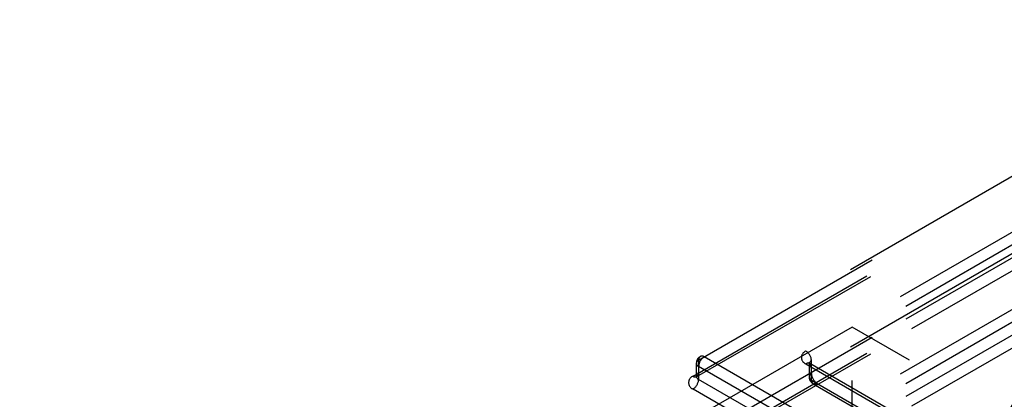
# Model space of a CAD drawing. Header units: inches. Extents: x 1907 to 2452, y -210 to -54.
# Tile 377 of 656: x 1991.365 to 1991.856, y -187.954 to -187.764. Entities that reach past the tile are written whole.
import ezdxf

# ---------------------------------------------------------------- set-up
doc = ezdxf.new("R2010")
doc.units = ezdxf.units.IN
doc.header["$LTSCALE"] = 0.5
doc.header["$MEASUREMENT"] = 0
doc.linetypes.add('HIDDEN', pattern=[0.22499999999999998, 0.15, -0.075])
doc.layers.add('SID-M-H', color=4, linetype='HIDDEN')

msp = doc.modelspace()

# ---------------------------------------------------------------- linework, layer by layer
at = {"layer": 'SID-M-H'}
for p, q in [((1991.703785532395, -187.9341107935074), (1991.868034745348, -187.8392912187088)), ((1991.866066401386, -187.8390963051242), (1991.704601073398, -187.9323082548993)), ((1991.701001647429, -187.9421478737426), (1991.865250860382, -187.8473282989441)), ((1991.702969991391, -187.9423427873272), (1991.864435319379, -187.8491308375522)), ((1991.890898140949, -187.8524899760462), (1991.757271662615, -187.929630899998)), ((1991.893682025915, -187.8573118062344), (1991.76005554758, -187.9344527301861)), ((1991.893682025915, -187.8637412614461), (1991.76005554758, -187.9408821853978)), ((1991.89646591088, -187.8685630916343), (1991.762839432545, -187.945704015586)), ((1991.866066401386, -187.8776730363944), (1991.704601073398, -187.9708849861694)), ((1991.703785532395, -187.9726875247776), (1991.868034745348, -187.877867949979)), ((1991.701001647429, -187.9807246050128), (1991.865250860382, -187.8859050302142)), ((1991.702969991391, -187.9809195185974), (1991.864435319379, -187.8877075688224)), ((1991.890898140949, -187.8910667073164), (1991.757271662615, -187.9682076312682)), ((1991.893682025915, -187.8958885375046), (1991.76005554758, -187.9730294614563)), ((1991.893682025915, -187.9023179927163), (1991.76005554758, -187.979458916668)), ((1991.89646591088, -187.9071398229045), (1991.762839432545, -187.9842807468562)), ((1991.780342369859, -187.9176182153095), (1990.631293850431, -188.5809498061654)), ((1991.780342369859, -189.2442316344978), (1991.780342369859, -187.9176182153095)), ((1993.194555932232, -188.7340263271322), (1991.780342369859, -187.9176182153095)), ((1991.702632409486, -187.9357178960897), (1991.702632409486, -187.9421473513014)), ((1991.703785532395, -187.9341107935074), (1991.703785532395, -187.9437544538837)), ((1991.923712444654, -188.0578571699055), (1991.70656941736, -187.9325031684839)), ((1991.757271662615, -187.9360593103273), (1991.830304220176, -187.9782206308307)), ((1991.758902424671, -187.9360598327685), (1991.758902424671, -187.9424892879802)), ((1991.829488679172, -187.9764180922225), (1991.759240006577, -187.9358643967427)), ((1991.76005554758, -187.9440963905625), (1991.76005554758, -187.9344527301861)), ((1991.920928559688, -188.0626790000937), (1991.703785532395, -187.9373249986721)), ((1991.920928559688, -188.0691084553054), (1991.703785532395, -187.9437544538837)), ((1991.76005554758, -187.9440963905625), (1991.833088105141, -187.9862577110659)), ((1991.760871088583, -187.9458989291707), (1991.831119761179, -187.9864526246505)), ((1991.918144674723, -188.0739302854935), (1991.701001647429, -187.9485762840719))]:
    msp.add_line(p, q, dxfattribs=at)
for centre, radius, start, end in [((1992.356048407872, -188.2497534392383), 0.5763018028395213, 122.6054783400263, 177.3945215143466), ((1991.758491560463, -187.9328451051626), 0.00343791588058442, 110.7834207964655, 249.2165792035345), ((1991.754011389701, -187.9347277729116), 0.006050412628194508, 2.605478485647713, 57.39452165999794), ((1991.70656941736, -187.9357178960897), 0.003937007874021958, 119.9973117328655, 180), ((1991.704395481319, -187.9357178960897), 0.00171895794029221, 110.7834208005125, 249.2165791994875), ((1991.705482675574, -187.9338354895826), 0.001719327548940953, 50.79671476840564, 189.2140369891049), ((1991.709829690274, -187.9376000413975), 0.00605041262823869, 122.605478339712, 177.3945215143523), ((1991.758358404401, -187.937391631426), 0.001719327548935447, 350.78596301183, 129.203285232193), ((1991.760665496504, -187.9360598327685), 0.00171895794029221, 110.7834207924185, 249.2165792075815), ((1991.702088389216, -187.9408155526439), 0.001719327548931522, 230.7967147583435, 9.214036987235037), ((1991.704395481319, -187.9421473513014), 0.001718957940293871, 110.7834208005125, 249.2165791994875), ((1991.760665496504, -187.9424892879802), 0.00171895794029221, 110.7834207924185, 249.2165792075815), ((1991.76609970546, -187.9406071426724), 0.006050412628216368, 182.6054784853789, 237.3945216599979), ((1991.702221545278, -187.9453620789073), 0.003437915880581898, 110.7834208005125, 249.2165791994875), ((1991.697741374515, -187.9434794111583), 0.006050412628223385, 302.605478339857, 357.3945215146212), ((1991.762839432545, -187.9424892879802), 0.00393700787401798, 180, 240.0026882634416), ((1991.761752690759, -187.9443716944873), 0.001719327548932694, 170.78596301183, 309.2032852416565)]:
    msp.add_arc(centre, radius, start, end, dxfattribs=at)
for points, knots in [([(1991.759240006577, -187.9358643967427), (1991.75907096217, -187.9357485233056), (1991.75872278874, -187.9355098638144), (1991.758762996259, -187.9354537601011), (1991.758929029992, -187.9358557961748), (1991.758888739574, -187.9360106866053), (1991.758881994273, -187.9360366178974)], [0, 0, 0, 0, 0.2776051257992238, 0.5717712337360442, 0.9283072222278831, 1, 1, 1, 1]), ([(1991.702611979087, -187.9421241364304), (1991.702550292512, -187.9423992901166), (1991.702454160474, -187.9428280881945), (1991.702535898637, -187.9426181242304), (1991.702849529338, -187.9424191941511), (1991.702969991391, -187.9423427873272)], [0, 0, 0, 0, 0.5244895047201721, 0.817361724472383, 1, 1, 1, 1])]:
    msp.add_open_spline(points, degree=3, knots=knots, dxfattribs=at)

doc.saveas('drawing.dxf')
